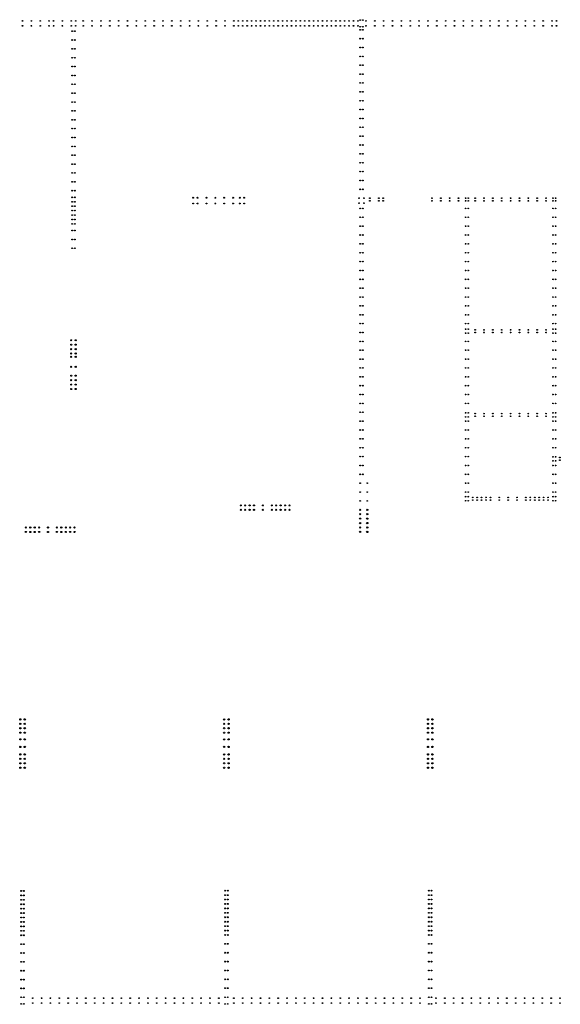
# Model space of a CAD drawing. Header units: millimetres. Extents: x 376598 to 1249954, y -318491 to -22134.
# Tile 442 of 444: x 1208031 to 1220232, y -185822 to -163606. Entities that reach past the tile are written whole.
import ezdxf

# ---------------------------------------------------------------- set-up
doc = ezdxf.new("R2010")
doc.units = ezdxf.units.MM
doc.layers.add('РАЗМЕРЫ', color=1, linetype='Continuous', lineweight=9)

msp = doc.modelspace()

# ---------------------------------------------------------------- linework, layer by layer
at = {"layer": 'РАЗМЕРЫ', "color": 8, "linetype": 'Continuous', "lineweight": 30}
for centre in [(1208094.6, -163634.3, -720), (1208094.9, -163634.1, -720), (1208294.6, -163634.3, -720), (1208294.9, -163634.1, -720), (1208494.6, -163634.3, -720), (1208494.9, -163634.1, -720), (1208694.6, -163634.3, -720), (1208694.9, -163634.1, -720), (1209464.6, -163634.3, -720), (1209464.9, -163634.1, -720), (1209664.6, -163634.3, -720), (1209664.9, -163634.1, -720), (1209864.6, -163634.3, -720), (1209864.9, -163634.1, -720), (1210064.6, -163634.3, -720), (1210064.9, -163634.1, -720), (1210264.6, -163634.3, -720), (1210264.9, -163634.1, -720), (1210464.6, -163634.3, -720), (1210464.9, -163634.1, -720), (1210664.6, -163634.3, -720), (1210664.9, -163634.1, -720), (1210864.6, -163634.3, -720), (1210864.9, -163634.1, -720), (1211064.6, -163634.3, -720), (1211064.9, -163634.1, -720), (1211264.6, -163634.3, -720), (1211264.9, -163634.1, -720), (1211464.6, -163634.3, -720), (1211464.9, -163634.1, -720), (1211664.6, -163634.3, -720), (1211664.9, -163634.1, -720), (1211864.6, -163634.3, -720), (1211864.9, -163634.1, -720), (1212064.6, -163634.3, -720), (1212064.9, -163634.1, -720), (1212264.6, -163634.3, -720), (1212264.9, -163634.1, -720), (1212464.6, -163634.3, -720), (1212464.9, -163634.1, -720), (1212664.6, -163634.3, -720), (1212664.9, -163634.1, -720), (1212864.6, -163634.3, -720), (1212864.9, -163634.1, -720), (1212964.6, -163634.3, -720), (1212964.9, -163634.1, -720), (1213064.6, -163634.3, -720), (1213064.9, -163634.1, -720), (1213164.6, -163634.3, -720), (1213164.9, -163634.1, -720), (1213264.6, -163634.3, -720), (1213264.9, -163634.1, -720), (1213364.6, -163634.3, -720), (1213364.9, -163634.1, -720), (1213464.6, -163634.3, -720), (1213464.9, -163634.1, -720), (1213564.6, -163634.3, -720), (1213564.9, -163634.1, -720), (1213664.6, -163634.3, -720), (1213664.9, -163634.1, -720), (1213764.6, -163634.3, -720), (1213764.9, -163634.1, -720), (1213864.6, -163634.3, -720), (1213864.9, -163634.1, -720), (1213964.6, -163634.3, -720), (1213964.9, -163634.1, -720), (1214064.6, -163634.3, -720), (1214064.9, -163634.1, -720), (1214164.6, -163634.3, -720), (1214164.9, -163634.1, -720), (1214264.6, -163634.3, -720), (1214264.9, -163634.1, -720), (1214364.6, -163634.3, -720), (1214364.9, -163634.1, -720), (1214464.6, -163634.3, -720), (1214464.9, -163634.1, -720), (1214564.6, -163634.3, -720), (1214564.9, -163634.1, -720), (1214664.6, -163634.3, -720), (1214664.9, -163634.1, -720), (1214764.6, -163634.3, -720), (1214764.9, -163634.1, -720), (1214864.6, -163634.3, -720), (1214864.9, -163634.1, -720), (1214964.6, -163634.3, -720), (1214964.9, -163634.1, -720), (1215064.6, -163634.3, -720), (1215064.9, -163634.1, -720), (1215164.6, -163634.3, -720), (1215164.9, -163634.1, -720), (1215264.6, -163634.3, -720), (1215264.9, -163634.1, -720), (1215364.6, -163634.3, -720), (1215364.9, -163634.1, -720), (1215464.6, -163634.3, -720), (1215464.9, -163634.1, -720), (1215564.6, -163634.3, -720), (1215564.9, -163634.1, -720), (1215664.6, -163634.3, -720), (1215664.9, -163634.1, -720), (1208094.9, -163744.4, -720), (1208294.9, -163744.4, -720), (1208494.9, -163744.4, -720), (1208694.9, -163744.4, -720), (1209464.9, -163744.4, -720), (1209664.9, -163744.4, -720), (1209864.9, -163744.4, -720), (1210064.9, -163744.4, -720), (1210264.9, -163744.4, -720), (1210464.9, -163744.4, -720), (1210664.9, -163744.4, -720), (1210864.9, -163744.4, -720), (1211064.9, -163744.4, -720), (1211264.9, -163744.4, -720), (1211464.9, -163744.4, -720), (1211664.9, -163744.4, -720), (1211864.9, -163744.4, -720), (1212064.9, -163744.4, -720), (1212264.9, -163744.4, -720), (1212464.9, -163744.4, -720), (1212664.9, -163744.4, -720), (1212864.9, -163744.4, -720), (1212964.9, -163744.4, -720), (1213064.9, -163744.4, -720), (1213164.9, -163744.4, -720), (1213264.9, -163744.4, -720), (1213364.9, -163744.4, -720), (1213464.9, -163744.4, -720), (1213564.9, -163744.4, -720), (1213664.9, -163744.4, -720), (1213764.9, -163744.4, -720), (1213864.9, -163744.4, -720), (1213964.9, -163744.4, -720), (1214064.9, -163744.4, -720), (1214164.9, -163744.4, -720), (1214264.9, -163744.4, -720), (1214364.9, -163744.4, -720), (1214464.9, -163744.4, -720), (1214564.9, -163744.4, -720), (1214664.9, -163744.4, -720), (1214764.9, -163744.4, -720), (1214864.9, -163744.4, -720), (1214964.9, -163744.4, -720), (1215064.9, -163744.4, -720), (1215164.9, -163744.4, -720), (1215264.9, -163744.4, -720), (1215364.9, -163744.4, -720), (1215464.9, -163744.4, -720), (1215564.9, -163744.4, -720), (1215664.9, -163744.4, -720), (1208324.9, -185684.1, -720), (1208524.9, -185684.1, -720), (1208724.9, -185684.1, -720), (1208924.9, -185684.1, -720), (1209124.9, -185684.1, -720), (1209324.9, -185684.1, -720), (1209524.9, -185684.1, -720), (1209724.9, -185684.1, -720), (1209924.9, -185684.1, -720), (1210124.9, -185684.1, -720), (1210324.9, -185684.1, -720), (1210524.9, -185684.1, -720), (1210724.9, -185684.1, -720), (1210924.9, -185684.1, -720), (1211124.9, -185684.1, -720), (1211324.9, -185684.1, -720), (1211524.9, -185684.1, -720), (1211724.9, -185684.1, -720), (1211924.9, -185684.1, -720), (1212124.9, -185684.1, -720), (1212324.9, -185684.1, -720), (1212524.9, -185684.1, -720), (1212864.9, -185684.1, -720), (1213064.9, -185684.1, -720), (1213264.9, -185684.1, -720), (1213464.9, -185684.1, -720), (1213664.9, -185684.1, -720), (1213864.9, -185684.1, -720), (1214064.9, -185684.1, -720), (1214264.9, -185684.1, -720), (1214464.9, -185684.1, -720), (1214664.9, -185684.1, -720), (1214864.9, -185684.1, -720), (1215064.9, -185684.1, -720), (1215264.9, -185684.1, -720), (1215464.9, -185684.1, -720), (1215664.9, -185684.1, -720), (1215864.9, -185684.1, -720), (1216064.9, -185684.1, -720), (1216264.9, -185684.1, -720), (1216464.9, -185684.1, -720), (1216664.9, -185684.1, -720), (1216864.9, -185684.1, -720), (1217064.9, -185684.1, -720), (1217424.9, -185684.1, -720), (1217624.9, -185684.1, -720), (1217824.9, -185684.1, -720), (1218024.9, -185684.1, -720), (1218224.9, -185684.1, -720), (1218424.9, -185684.1, -720), (1218624.9, -185684.1, -720), (1218824.9, -185684.1, -720), (1219024.9, -185684.1, -720), (1219224.9, -185684.1, -720), (1219424.9, -185684.1, -720), (1219624.9, -185684.1, -720), (1219824.9, -185684.1, -720), (1220024.9, -185684.1, -720), (1220224.9, -185684.1, -720), (1208324.9, -185794.4, -720), (1208524.9, -185794.4, -720), (1208724.9, -185794.4, -720), (1208924.9, -185794.4, -720), (1209124.9, -185794.4, -720), (1209324.9, -185794.4, -720), (1209524.9, -185794.4, -720), (1209724.9, -185794.4, -720), (1209924.9, -185794.4, -720), (1210124.9, -185794.4, -720), (1210324.9, -185794.4, -720), (1210524.9, -185794.4, -720), (1210724.9, -185794.4, -720), (1210924.9, -185794.4, -720), (1211124.9, -185794.4, -720), (1211324.9, -185794.4, -720), (1211524.9, -185794.4, -720), (1211724.9, -185794.4, -720), (1211924.9, -185794.4, -720), (1212124.9, -185794.4, -720), (1212324.9, -185794.4, -720), (1212524.9, -185794.4, -720), (1212864.9, -185794.4, -720), (1213064.9, -185794.4, -720), (1213264.9, -185794.4, -720), (1213464.9, -185794.4, -720), (1213664.9, -185794.4, -720), (1213864.9, -185794.4, -720), (1214064.9, -185794.4, -720), (1214264.9, -185794.4, -720), (1214464.9, -185794.4, -720), (1214664.9, -185794.4, -720), (1214864.9, -185794.4, -720), (1215064.9, -185794.4, -720), (1215264.9, -185794.4, -720), (1215464.9, -185794.4, -720), (1215664.9, -185794.4, -720), (1215864.9, -185794.4, -720), (1216064.9, -185794.4, -720), (1216264.9, -185794.4, -720), (1216464.9, -185794.4, -720), (1216664.9, -185794.4, -720), (1216864.9, -185794.4, -720), (1217064.9, -185794.4, -720), (1217424.9, -185794.4, -720), (1217624.9, -185794.4, -720), (1217824.9, -185794.4, -720), (1218024.9, -185794.4, -720), (1218224.9, -185794.4, -720), (1218424.9, -185794.4, -720), (1218624.9, -185794.4, -720), (1218824.9, -185794.4, -720), (1219024.9, -185794.4, -720), (1219224.9, -185794.4, -720), (1219424.9, -185794.4, -720), (1219624.9, -185794.4, -720), (1219824.9, -185794.4, -720), (1220024.9, -185794.4, -720), (1220224.9, -185794.4, -720)]:
    msp.add_circle(centre, 7, dxfattribs=at)
at = {"layer": 'РАЗМЕРЫ', "color": 6, "linetype": 'Continuous', "lineweight": 30}
for centre, radius in [((1208795, -163634.3), 7), ((1208795.3, -163634.1), 7), ((1208994.5, -163633.8), 7), ((1208994.8, -163634.1), 7), ((1209194.5, -163633.8), 7), ((1209194.8, -163634.1), 7), ((1209294.8, -163634.1), 7), ((1209295, -163634.3), 7), ((1219644.8, -163634.3), 7), ((1219645.1, -163634.1), 7), ((1219844.8, -163634.3), 7), ((1219845.1, -163634.1), 7), ((1220044.8, -163634.3), 7), ((1220045.1, -163634.1), 7), ((1220144.8, -163634.3), 7), ((1220145.1, -163634.1), 7), ((1208795.3, -163744.4), 7), ((1208994.5, -163744.2), 7), ((1209194.5, -163744.2), 7), ((1209294.8, -163744.4), 7), ((1219645.1, -163744.4), 7), ((1219845.1, -163744.4), 7), ((1220045.1, -163744.4), 7), ((1220145.1, -163744.4), 7), ((1211946.5, -167624.4), 10), ((1212046.5, -167624.4), 10), ((1212246.5, -167624.4), 10), ((1212446.5, -167624.4), 10), ((1212646.5, -167624.4), 10), ((1212846.5, -167624.4), 10), ((1212996.5, -167624.4), 10), ((1213096.5, -167624.4), 10), ((1211946.5, -167754.4), 10), ((1212046.5, -167754.4), 10), ((1212246.5, -167754.4), 10), ((1212446.5, -167754.4), 10), ((1212646.5, -167754.4), 10), ((1212846.5, -167754.4), 10), ((1212996.5, -167754.4), 10), ((1213096.5, -167754.4), 10), ((1208065, -183264.4), 10), ((1208125.3, -183264.4), 10), ((1212665, -183258.7), 10), ((1212725.3, -183258.7), 10), ((1217265, -183258.7), 10), ((1217325.3, -183258.7), 10), ((1208065, -183364.4), 10), ((1208065, -183464.4), 10), ((1208125.3, -183364.4), 10), ((1208125.3, -183464.4), 10), ((1212665, -183358.7), 10), ((1212665, -183458.7), 10), ((1212725.3, -183358.7), 10), ((1212725.3, -183458.7), 10), ((1217265, -183358.7), 10), ((1217265, -183458.7), 10), ((1217325.3, -183358.7), 10), ((1217325.3, -183458.7), 10), ((1208065, -183564.4), 10), ((1208065, -183664.4), 10), ((1208125.3, -183564.4), 10), ((1208125.3, -183664.4), 10), ((1212665, -183558.7), 10), ((1212665, -183658.7), 10), ((1212725.3, -183558.7), 10), ((1212725.3, -183658.7), 10), ((1217265, -183558.7), 10), ((1217265, -183658.7), 10), ((1217325.3, -183558.7), 10), ((1217325.3, -183658.7), 10), ((1208065, -183764.4), 10), ((1208065, -183864.4), 10), ((1208125.3, -183764.4), 10), ((1208125.3, -183864.4), 10), ((1212665, -183758.7), 10), ((1212665, -183858.7), 10), ((1212725.3, -183758.7), 10), ((1212725.3, -183858.7), 10), ((1217265, -183758.7), 10), ((1217265, -183858.7), 10), ((1217325.3, -183758.7), 10), ((1217325.3, -183858.7), 10), ((1208065, -183964.4), 10), ((1208065, -184064.4), 10), ((1208065, -184164.4), 10), ((1208125.3, -183964.4), 10), ((1208125.3, -184064.4), 10), ((1208125.3, -184164.4), 10), ((1212665, -183958.7), 10), ((1212665, -184058.7), 10), ((1212665, -184158.7), 10), ((1212725.3, -183958.7), 10), ((1212725.3, -184058.7), 10), ((1212725.3, -184158.7), 10), ((1217265, -183958.7), 10), ((1217265, -184058.7), 10), ((1217265, -184158.7), 10), ((1217325.3, -183958.7), 10), ((1217325.3, -184058.7), 10), ((1217325.3, -184158.7), 10), ((1208065, -184264.4), 10), ((1208125.3, -184264.4), 10), ((1212665, -184258.7), 10), ((1212725.3, -184258.7), 10), ((1217265, -184258.7), 10), ((1217325.3, -184258.7), 10), ((1208065, -184464.4), 10), ((1208125.3, -184464.4), 10), ((1212665, -184458.7), 10), ((1212725.3, -184458.7), 10), ((1217265, -184458.7), 10), ((1217325.3, -184458.7), 10), ((1208065, -184664.4), 10), ((1208125.3, -184664.4), 10), ((1212665, -184658.7), 10), ((1212725.3, -184658.7), 10), ((1217265, -184658.7), 10), ((1217325.3, -184658.7), 10), ((1208065, -184864.4), 10), ((1208065, -185064.4), 10), ((1208125.3, -184864.4), 10), ((1208125.3, -185064.4), 10), ((1212665, -184858.7), 10), ((1212665, -185058.7), 10), ((1212725.3, -184858.7), 10), ((1212725.3, -185058.7), 10), ((1217265, -184858.7), 10), ((1217265, -185058.7), 10), ((1217325.3, -184858.7), 10), ((1217325.3, -185058.7), 10), ((1208065, -185264.4), 10), ((1208125.3, -185264.4), 10), ((1212665, -185258.7), 10), ((1212725.3, -185258.7), 10), ((1217265, -185258.7), 10), ((1217325.3, -185258.7), 10), ((1208065, -185464.4), 10), ((1208125.3, -185464.4), 10), ((1212665, -185458.7), 10), ((1212725.3, -185458.7), 10), ((1217265, -185458.7), 10), ((1217325.3, -185458.7), 10), ((1208064.9, -185664.4, -360), 8), ((1208125.2, -185664.4, -360), 8), ((1212664.9, -185664.4, -360), 8), ((1212725.2, -185664.4, -360), 8), ((1217264.9, -185664.4, -360), 8), ((1217325.2, -185664.4, -360), 8), ((1208064.9, -185814.4, -360), 8), ((1208125.2, -185814.4, -360), 8), ((1212664.9, -185814.4, -360), 8), ((1212725.2, -185814.4, -360), 8), ((1217264.9, -185814.4, -360), 8), ((1217325.2, -185814.4, -360), 8)]:
    msp.add_circle(centre, radius, dxfattribs=at)
at = {"layer": 'РАЗМЕРЫ', "color": 4, "linetype": 'Continuous', "lineweight": 30}
for centre, radius in [((1215714.9, -163614.4, -360), 8), ((1215775.2, -163614.4, -360), 8), ((1215844.6, -163634.3, -720), 7), ((1215844.9, -163634.1, -720), 7), ((1216044.6, -163634.3, -720), 7), ((1216044.9, -163634.1, -720), 7), ((1216244.6, -163634.3, -720), 7), ((1216244.9, -163634.1, -720), 7), ((1216444.6, -163634.3, -720), 7), ((1216444.9, -163634.1, -720), 7), ((1216644.6, -163634.3, -720), 7), ((1216644.9, -163634.1, -720), 7), ((1216844.6, -163634.3, -720), 7), ((1216844.9, -163634.1, -720), 7), ((1217044.6, -163634.3, -720), 7), ((1217044.9, -163634.1, -720), 7), ((1217244.6, -163634.3, -720), 7), ((1217244.9, -163634.1, -720), 7), ((1217444.6, -163634.3, -720), 7), ((1217444.9, -163634.1, -720), 7), ((1217644.6, -163634.3, -720), 7), ((1217644.9, -163634.1, -720), 7), ((1217844.6, -163634.3, -720), 7), ((1217844.9, -163634.1, -720), 7), ((1218044.6, -163634.3, -720), 7), ((1218044.9, -163634.1, -720), 7), ((1218244.6, -163634.3, -720), 7), ((1218244.9, -163634.1, -720), 7), ((1218444.6, -163634.3, -720), 7), ((1218444.9, -163634.1, -720), 7), ((1218644.6, -163634.3, -720), 7), ((1218644.9, -163634.1, -720), 7), ((1218844.6, -163634.3, -720), 7), ((1218844.9, -163634.1, -720), 7), ((1219044.6, -163634.3, -720), 7), ((1219044.9, -163634.1, -720), 7), ((1219244.6, -163634.3, -720), 7), ((1219244.9, -163634.1, -720), 7), ((1219444.6, -163634.3, -720), 7), ((1219444.9, -163634.1, -720), 7), ((1209215, -163864.4, -360), 8), ((1209275.4, -163864.4, -360), 8), ((1215714.8, -163834.1, 160), 8), ((1215714.9, -163764.4, -360), 8), ((1215775.2, -163764.4, -360), 8), ((1215775.2, -163834.1, 160), 8), ((1215844.9, -163744.4, -720), 7), ((1216044.9, -163744.4, -720), 7), ((1216244.9, -163744.4, -720), 7), ((1216444.9, -163744.4, -720), 7), ((1216644.9, -163744.4, -720), 7), ((1216844.9, -163744.4, -720), 7), ((1217044.9, -163744.4, -720), 7), ((1217244.9, -163744.4, -720), 7), ((1217444.9, -163744.4, -720), 7), ((1217644.9, -163744.4, -720), 7), ((1217844.9, -163744.4, -720), 7), ((1218044.9, -163744.4, -720), 7), ((1218244.9, -163744.4, -720), 7), ((1218444.9, -163744.4, -720), 7), ((1218644.9, -163744.4, -720), 7), ((1218844.9, -163744.4, -720), 7), ((1219044.9, -163744.4, -720), 7), ((1219244.9, -163744.4, -720), 7), ((1219444.9, -163744.4, -720), 7), ((1209215, -164064.4, -360), 8), ((1209275.4, -164064.4, -360), 8), ((1215714.8, -164034.1, 160), 8), ((1215775.2, -164034.1, 160), 8), ((1209215.1, -164264.4, -360), 8), ((1209275.5, -164264.4, -360), 8), ((1215714.8, -164234.1, 160), 8), ((1215775.2, -164234.1, 160), 8), ((1209215.1, -164464.4, -360), 8), ((1209275.5, -164464.4, -360), 8), ((1215714.8, -164434.1, 160), 8), ((1215775.2, -164434.1, 160), 8), ((1209215.1, -164664.4, -360), 8), ((1209275.5, -164664.4, -360), 8), ((1215714.8, -164634.1, 160), 8), ((1215714.8, -164834.1, 160), 8), ((1215775.2, -164634.1, 160), 8), ((1215775.2, -164834.1, 160), 8), ((1209215.1, -164864.4, -360), 8), ((1209215.1, -165064.4, -360), 8), ((1209275.5, -164864.4, -360), 8), ((1209275.5, -165064.4, -360), 8), ((1215714.8, -165034.1, 160), 8), ((1215775.2, -165034.1, 160), 8), ((1209215.1, -165264.4, -360), 8), ((1209275.5, -165264.4, -360), 8), ((1215714.8, -165234.1, 160), 8), ((1215775.2, -165234.1, 160), 8), ((1209215.1, -165464.4, -360), 8), ((1209275.5, -165464.4, -360), 8), ((1215714.8, -165434.1, 160), 8), ((1215775.2, -165434.1, 160), 8), ((1209215.1, -165664.4, -360), 8), ((1209275.5, -165664.4, -360), 8), ((1215714.8, -165634.1, 160), 8), ((1215775.2, -165634.1, 160), 8), ((1209215.1, -165864.4, -360), 8), ((1209275.5, -165864.4, -360), 8), ((1215714.8, -165834.1, 160), 8), ((1215775.2, -165834.1, 160), 8), ((1209215.1, -166064.4, -360), 8), ((1209275.5, -166064.4, -360), 8), ((1215714.8, -166034.1, 160), 8), ((1215775.2, -166034.1, 160), 8), ((1209215.1, -166264.4, -360), 8), ((1209275.5, -166264.4, -360), 8), ((1215714.8, -166234.1, 160), 8), ((1215775.2, -166234.1, 160), 8), ((1209215.1, -166464.4, -360), 8), ((1209275.5, -166464.4, -360), 8), ((1215714.8, -166434.1, 160), 8), ((1215775.2, -166434.1, 160), 8), ((1209215.1, -166664.4, -360), 8), ((1209275.5, -166664.4, -360), 8), ((1215714.8, -166634.1, 160), 8), ((1215714.8, -166834.1, 160), 8), ((1215775.2, -166634.1, 160), 8), ((1215775.2, -166834.1, 160), 8), ((1209215.1, -166864.4, -360), 8), ((1209215.1, -167064.4, -360), 8), ((1209275.5, -166864.4, -360), 8), ((1209275.5, -167064.4, -360), 8), ((1215714.8, -167034.1, 160), 8), ((1215775.2, -167034.1, 160), 8), ((1209215.1, -167264.4, -360), 8), ((1209275.5, -167264.4, -360), 8), ((1215714.8, -167234.1, 160), 8), ((1215775.2, -167234.1, 160), 8), ((1209215.1, -167464.4, -360), 8), ((1209275.5, -167464.4, -360), 8), ((1215714.8, -167434.1, 160), 8), ((1215775.2, -167434.1, 160), 8), ((1209214.8, -167614.4, -360), 8), ((1209214.8, -167714.4, -360), 8), ((1209275.2, -167614.4, -360), 8), ((1209275.2, -167714.4, -360), 8), ((1215689.8, -167634.1, 160), 8), ((1215800.2, -167634.1, 160), 8), ((1215935, -167634.1, -200), 8), ((1215935, -167694.4, -200), 8), ((1216135, -167634.1, -200), 8), ((1216135, -167694.4, -200), 8), ((1216235, -167634.1, -200), 8), ((1216235, -167694.4, -200), 8), ((1217335, -167634.1, -200), 8), ((1217335, -167694.4, -200), 8), ((1217535, -167634.1, -200), 8), ((1217535, -167694.4, -200), 8), ((1217735, -167634.1, -200), 8), ((1217735, -167694.4, -200), 8), ((1217935, -167634.1, -200), 8), ((1217935, -167694.4, -200), 8), ((1218095, -167634.1, -200), 8), ((1218095, -167694.4, -200), 8), ((1218155.3, -167634.1, -200), 8), ((1218155.3, -167694.4, -200), 8), ((1218310, -167634.1, -200), 8), ((1218310, -167694.4, -200), 8), ((1218510, -167634.1, -200), 8), ((1218510, -167694.4, -200), 8), ((1218710, -167634.1, -200), 8), ((1218710, -167694.4, -200), 8), ((1218910, -167634.1, -200), 8), ((1218910, -167694.4, -200), 8), ((1219110, -167634.1, -200), 8), ((1219110, -167694.4, -200), 8), ((1219310, -167634.1, -200), 8), ((1219310, -167694.4, -200), 8), ((1219510, -167634.1, -200), 8), ((1219510, -167694.4, -200), 8), ((1219710, -167634.1, -200), 8), ((1219710, -167694.4, -200), 8), ((1219910, -167634.1, -200), 8), ((1219910, -167694.4, -200), 8), ((1220065, -167634.1, -200), 8), ((1220065, -167694.4, -200), 8), ((1220125.3, -167634.1, -200), 8), ((1220125.3, -167694.4, -200), 8), ((1209214.8, -167814.4, -360), 8), ((1209214.8, -167914.4, -360), 8), ((1209275.2, -167814.4, -360), 8), ((1209275.2, -167914.4, -360), 8), ((1215689.8, -167744.4, 160), 8), ((1215714.8, -167864.4, 160), 8), ((1215775.2, -167864.4, 160), 8), ((1215800.2, -167744.4, 160), 8), ((1218095, -167864.4, -200), 8), ((1218155.3, -167864.4, -200), 8), ((1220065, -167864.4, -200), 8), ((1220125.3, -167864.4, -200), 8), ((1209214.8, -168014.4, -360), 8), ((1209214.8, -168114.4, -360), 8), ((1209275.2, -168014.4, -360), 8), ((1209275.2, -168114.4, -360), 8), ((1215714.8, -168064.4, 160), 8), ((1215775.2, -168064.4, 160), 8), ((1218095, -168064.4, -200), 8), ((1218155.3, -168064.4, -200), 8), ((1220065, -168064.4, -200), 8), ((1220125.3, -168064.4, -200), 8), ((1209214.8, -168214.4, -360), 8), ((1209214.8, -168364.4, -360), 8), ((1209275.2, -168214.4, -360), 8), ((1209275.2, -168364.4, -360), 8), ((1215714.8, -168264.4, 160), 8), ((1215775.2, -168264.4, 160), 8), ((1218095, -168264.4, -200), 8), ((1218155.3, -168264.4, -200), 8), ((1220065, -168264.4, -200), 8), ((1220125.3, -168264.4, -200), 8), ((1209214.8, -168564.4, -360), 8), ((1209275.2, -168564.4, -360), 8), ((1215714.8, -168464.4, 160), 8), ((1215775.2, -168464.4, 160), 8), ((1218095, -168464.4, -200), 8), ((1218155.3, -168464.4, -200), 8), ((1220065, -168464.4, -200), 8), ((1220125.3, -168464.4, -200), 8), ((1209214.8, -168764.4, -360), 8), ((1209275.2, -168764.4, -360), 8), ((1215714.8, -168664.4, 160), 8), ((1215775.2, -168664.4, 160), 8), ((1218095, -168664.4, -200), 8), ((1218155.3, -168664.4, -200), 8), ((1220065, -168664.4, -200), 8), ((1220125.3, -168664.4, -200), 8), ((1215714.8, -168864.4, 160), 8), ((1215714.8, -169064.4, 160), 8), ((1215775.2, -168864.4, 160), 8), ((1215775.2, -169064.4, 160), 8), ((1218095, -168864.4, -200), 8), ((1218095, -169064.4, -200), 8), ((1218155.3, -168864.4, -200), 8), ((1218155.3, -169064.4, -200), 8), ((1220065, -168864.4, -200), 8), ((1220065, -169064.4, -200), 8), ((1220125.3, -168864.4, -200), 8), ((1220125.3, -169064.4, -200), 8), ((1215714.8, -169264.4, 160), 8), ((1215775.2, -169264.4, 160), 8), ((1218095, -169264.4, -200), 8), ((1218155.3, -169264.4, -200), 8), ((1220065, -169264.4, -200), 8), ((1220125.3, -169264.4, -200), 8), ((1215714.8, -169464.4, 160), 8), ((1215775.2, -169464.4, 160), 8), ((1218095, -169464.4, -200), 8), ((1218155.3, -169464.4, -200), 8), ((1220065, -169464.4, -200), 8), ((1220125.3, -169464.4, -200), 8), ((1215714.8, -169664.4, 160), 8), ((1215775.2, -169664.4, 160), 8), ((1218095, -169664.4, -200), 8), ((1218155.3, -169664.4, -200), 8), ((1220065, -169664.4, -200), 8), ((1220125.3, -169664.4, -200), 8), ((1215714.8, -169864.4, 160), 8), ((1215775.2, -169864.4, 160), 8), ((1218095, -169864.4, -200), 8), ((1218155.3, -169864.4, -200), 8), ((1220065, -169864.4, -200), 8), ((1220125.3, -169864.4, -200), 8), ((1215714.8, -170064.4, 160), 8), ((1215775.2, -170064.4, 160), 8), ((1218095, -170064.4, -200), 8), ((1218155.3, -170064.4, -200), 8), ((1220065, -170064.4, -200), 8), ((1220125.3, -170064.4, -200), 8), ((1215714.8, -170264.4, 160), 8), ((1215775.2, -170264.4, 160), 8), ((1218095, -170264.4, -200), 8), ((1218155.3, -170264.4, -200), 8), ((1220065, -170264.4, -200), 8), ((1220125.3, -170264.4, -200), 8), ((1215714.8, -170464.4, 160), 8), ((1215775.2, -170464.4, 160), 8), ((1218094.6, -170588.1, -200), 8), ((1218095, -170464.4, -200), 8), ((1218155, -170588.1, -200), 8), ((1218155.3, -170464.4, -200), 8), ((1218310, -170604.1, -200), 8), ((1218510, -170604.1, -200), 8), ((1218710, -170604.1, -200), 8), ((1218910, -170604.1, -200), 8), ((1219110, -170604.1, -200), 8), ((1219310, -170604.1, -200), 8), ((1219510, -170604.1, -200), 8), ((1219710, -170604.1, -200), 8), ((1219910, -170604.1, -200), 8), ((1220065, -170464.4, -200), 8), ((1220065, -170588.1, -200), 8), ((1220125.3, -170464.4, -200), 8), ((1220125.3, -170588.1, -200), 8), ((1215714.8, -170664.4, 160), 8), ((1215775.2, -170664.4, 160), 8), ((1218094.6, -170680.4, -200), 8), ((1218155, -170680.4, -200), 8), ((1218310, -170664.4, -200), 8), ((1218510, -170664.4, -200), 8), ((1218710, -170664.4, -200), 8), ((1218910, -170664.4, -200), 8), ((1219110, -170664.4, -200), 8), ((1219310, -170664.4, -200), 8), ((1219510, -170664.4, -200), 8), ((1219710, -170664.4, -200), 8), ((1219910, -170664.4, -200), 8), ((1220065, -170680.4, -200), 8), ((1220125.3, -170680.4, -200), 8), ((1215714.8, -170864.4, 160), 8), ((1215714.8, -171064.4, 160), 8), ((1215775.2, -170864.4, 160), 8), ((1215775.2, -171064.4, 160), 8), ((1218095, -170864.4, -200), 8), ((1218095, -171064.4, -200), 8), ((1218155.3, -170864.4, -200), 8), ((1218155.3, -171064.4, -200), 8), ((1220065, -170864.4, -200), 8), ((1220065, -171064.4, -200), 8), ((1220125.3, -170864.4, -200), 8), ((1220125.3, -171064.4, -200), 8), ((1215714.8, -171264.4, 160), 8), ((1215775.2, -171264.4, 160), 8), ((1218095, -171264.4, -200), 8), ((1218155.3, -171264.4, -200), 8), ((1220065, -171264.4, -200), 8), ((1220125.3, -171264.4, -200), 8), ((1215714.8, -171464.4, 160), 8), ((1215775.2, -171464.4, 160), 8), ((1218095, -171464.4, -200), 8), ((1218155.3, -171464.4, -200), 8), ((1220065, -171464.4, -200), 8), ((1220125.3, -171464.4, -200), 8), ((1215714.8, -171664.4, 160), 8), ((1215775.2, -171664.4, 160), 8), ((1218095, -171664.4, -200), 8), ((1218155.3, -171664.4, -200), 8), ((1220065, -171664.4, -200), 8), ((1220125.3, -171664.4, -200), 8), ((1215714.8, -171864.4, 160), 8), ((1215775.2, -171864.4, 160), 8), ((1218095, -171864.4, -200), 8), ((1218155.3, -171864.4, -200), 8), ((1220065, -171864.4, -200), 8), ((1220125.3, -171864.4, -200), 8), ((1215714.8, -172064.4, 160), 8), ((1215775.2, -172064.4, 160), 8), ((1218095, -172064.4, -200), 8), ((1218155.3, -172064.4, -200), 8), ((1220065, -172064.4, -200), 8), ((1220125.3, -172064.4, -200), 8), ((1215714.8, -172264.4, 160), 8), ((1215775.2, -172264.4, 160), 8), ((1218095, -172264.4, -200), 8), ((1218155.3, -172264.4, -200), 8), ((1220065, -172264.4, -200), 8), ((1220125.3, -172264.4, -200), 8), ((1215714.8, -172464.4, 160), 8), ((1215775.2, -172464.4, 160), 8), ((1218094.6, -172478.1, -200), 8), ((1218094.6, -172570.4, -200), 8), ((1218155, -172478.1, -200), 8), ((1218155, -172570.4, -200), 8), ((1218310, -172494.1, -200), 8), ((1218310, -172554.4, -200), 8), ((1218510, -172494.1, -200), 8), ((1218510, -172554.4, -200), 8), ((1218710, -172494.1, -200), 8), ((1218710, -172554.4, -200), 8), ((1218910, -172494.1, -200), 8), ((1218910, -172554.4, -200), 8), ((1219110, -172494.1, -200), 8), ((1219110, -172554.4, -200), 8), ((1219310, -172494.1, -200), 8), ((1219310, -172554.4, -200), 8), ((1219510, -172494.1, -200), 8), ((1219510, -172554.4, -200), 8), ((1219710, -172494.1, -200), 8), ((1219710, -172554.4, -200), 8), ((1219910, -172494.1, -200), 8), ((1219910, -172554.4, -200), 8), ((1220065, -172478.1, -200), 8), ((1220065, -172570.4, -200), 8), ((1220125.3, -172478.1, -200), 8), ((1220125.3, -172570.4, -200), 8), ((1215714.8, -172664.4, 160), 8), ((1215775.2, -172664.4, 160), 8), ((1218095, -172664.4, -200), 8), ((1218155.3, -172664.4, -200), 8), ((1220065, -172664.4, -200), 8), ((1220125.3, -172664.4, -200), 8), ((1215714.8, -172864.4, 160), 8), ((1215714.8, -173064.4, 160), 8), ((1215775.2, -172864.4, 160), 8), ((1215775.2, -173064.4, 160), 8), ((1218095, -172864.4, -200), 8), ((1218095, -173064.4, -200), 8), ((1218155.3, -172864.4, -200), 8), ((1218155.3, -173064.4, -200), 8), ((1220065, -172864.4, -200), 8), ((1220065, -173064.4, -200), 8), ((1220125.3, -172864.4, -200), 8), ((1220125.3, -173064.4, -200), 8), ((1215714.8, -173264.4, 160), 8), ((1215775.2, -173264.4, 160), 8), ((1218095, -173264.4, -200), 8), ((1218155.3, -173264.4, -200), 8), ((1220065, -173264.4, -200), 8), ((1220125.3, -173264.4, -200), 8), ((1215714.8, -173464.4, 160), 8), ((1215775.2, -173464.4, 160), 8), ((1218095, -173464.4, -200), 8), ((1218155.3, -173464.4, -200), 8), ((1220065, -173468.1, -400), 8), ((1220125.3, -173468.1, -400), 8), ((1220220, -173484.1, -400), 8), ((1215714.8, -173664.4, 160), 8), ((1215775.2, -173664.4, 160), 8), ((1218095, -173664.4, -200), 8), ((1218155.3, -173664.4, -200), 8), ((1220065, -173560.4, -400), 8), ((1220065, -173664.4, -200), 8), ((1220125.3, -173560.4, -400), 8), ((1220125.3, -173664.4, -200), 8), ((1220220, -173544.4, -400), 8), ((1215714.8, -173864.4, 160), 8), ((1215775.2, -173864.4, 160), 8), ((1218095, -173864.4, -200), 8), ((1218155.3, -173864.4, -200), 8), ((1220065, -173864.4, -200), 8), ((1220125.3, -173864.4, -200), 8), ((1215714.8, -174064.4, 160), 8), ((1215875.2, -174064.4, 160), 8), ((1218095, -174064.4, -200), 8), ((1218155.3, -174064.4, -200), 8), ((1220065, -174064.4, -200), 8), ((1220125.3, -174064.4, -200), 8), ((1215714.8, -174264.4, 160), 8), ((1215875.2, -174264.4, 160), 8), ((1218094.6, -174368.1, -200), 8), ((1218095, -174264.4, -200), 8), ((1218155, -174368.1, -200), 8), ((1218155.3, -174264.4, -200), 8), ((1218255, -174384.1, -200), 8), ((1218355, -174384.1, -200), 8), ((1218455, -174384.1, -200), 8), ((1218555, -174384.1, -200), 8), ((1218655, -174384.1, -200), 8), ((1218855, -174384.1, -200), 8), ((1219055, -174384.1, -200), 8), ((1219255, -174384.1, -200), 8), ((1219455, -174384.1, -200), 8), ((1219555, -174384.1, -200), 8), ((1219655, -174384.1, -200), 8), ((1219755, -174384.1, -200), 8), ((1219855, -174384.1, -200), 8), ((1219955, -174384.1, -200), 8), ((1220065, -174264.4, -200), 8), ((1220065, -174368.1, -200), 8), ((1220125.3, -174264.4, -200), 8), ((1220125.3, -174368.1, -200), 8), ((1215714.8, -174464.4, 160), 8), ((1215875.2, -174464.4, 160), 8), ((1218094.6, -174460.4, -200), 8), ((1218155, -174460.4, -200), 8), ((1218255, -174444.4, -200), 8), ((1218355, -174444.4, -200), 8), ((1218455, -174444.4, -200), 8), ((1218555, -174444.4, -200), 8), ((1218655, -174444.4, -200), 8), ((1218855, -174444.4, -200), 8), ((1219055, -174444.4, -200), 8), ((1219255, -174444.4, -200), 8), ((1219455, -174444.4, -200), 8), ((1219555, -174444.4, -200), 8), ((1219655, -174444.4, -200), 8), ((1219755, -174444.4, -200), 8), ((1219855, -174444.4, -200), 8), ((1219955, -174444.4, -200), 8), ((1220065, -174460.4, -200), 8), ((1220125.3, -174460.4, -200), 8)]:
    msp.add_circle(centre, radius, dxfattribs=at)
at = {"layer": 'РАЗМЕРЫ', "color": 1, "linetype": 'Continuous', "lineweight": 30}
for centre in [(1209195.1, -170839.4), (1209295.5, -170839.4), (1209195.1, -170939.4), (1209195.1, -171039.4), (1209295.5, -170939.4), (1209295.5, -171039.4), (1209195.1, -171139.4), (1209195.1, -171214.4), (1209295.5, -171139.4), (1209295.5, -171214.4), (1209195.1, -171439.4), (1209295.5, -171439.4), (1209195.1, -171639.4), (1209195.1, -171739.4), (1209295.5, -171639.4), (1209295.5, -171739.4), (1209195.1, -171839.4), (1209195.1, -171939.4), (1209295.5, -171839.4), (1209295.5, -171939.4), (1213020.1, -174566.1, -360), (1213120.1, -174566.1, -360), (1213220.1, -174566.1, -360), (1213320.1, -174566.1, -360), (1213520.1, -174566.1, -360), (1213720.1, -174566.1, -360), (1213820.1, -174566.1, -360), (1213920.1, -174566.1, -360), (1214020.1, -174566.1, -360), (1214120.1, -174566.1, -360), (1213020.1, -174666.5, -360), (1213120.1, -174666.5, -360), (1213220.1, -174666.5, -360), (1213320.1, -174666.5, -360), (1213520.1, -174666.5, -360), (1213720.1, -174666.5, -360), (1213820.1, -174666.5, -360), (1213920.1, -174666.5, -360), (1214020.1, -174666.5, -360), (1214120.1, -174666.5, -360), (1208170, -175064.4), (1208270, -175064.4), (1208370, -175064.4), (1208470, -175064.4), (1208670, -175064.4), (1208870, -175064.4), (1208970, -175064.4), (1209070, -175064.4), (1209170, -175064.4), (1209270, -175064.4), (1208170, -175164.8), (1208270, -175164.8), (1208370, -175164.8), (1208470, -175164.8), (1208670, -175164.8), (1208870, -175164.8), (1208970, -175164.8), (1209070, -175164.8), (1209170, -175164.8), (1209270, -175164.8)]:
    msp.add_circle(centre, 12.5, dxfattribs=at)
at = {"layer": 'РАЗМЕРЫ', "color": 5, "linetype": 'Continuous', "lineweight": 30}
for centre in [(1215714.8, -174664.4, -200), (1215714.8, -174764.4, -200), (1215875.2, -174664.4, -200), (1215875.2, -174764.4, -200), (1215714.8, -174864.4, -200), (1215714.8, -174964.4, -200), (1215714.8, -175064.4, -200), (1215875.2, -174864.4, -200), (1215875.2, -174964.4, -200), (1215875.2, -175064.4, -200), (1215714.8, -175164.4, -200), (1215875.2, -175164.4, -200), (1208045, -179394.4, -720), (1208045, -179494.4, -720), (1208145.3, -179394.4, -720), (1208145.3, -179494.4, -720), (1212645, -179394.4, -720), (1212645, -179494.4, -720), (1212745.3, -179394.4, -720), (1212745.3, -179494.4, -720), (1217245, -179394.4, -720), (1217245, -179494.4, -720), (1217345.3, -179394.4, -720), (1217345.3, -179494.4, -720), (1208045, -179594.4, -720), (1208045, -179694.4, -720), (1208145.3, -179594.4, -720), (1208145.3, -179694.4, -720), (1212645, -179594.4, -720), (1212645, -179694.4, -720), (1212745.3, -179594.4, -720), (1212745.3, -179694.4, -720), (1217245, -179594.4, -720), (1217245, -179694.4, -720), (1217345.3, -179594.4, -720), (1217345.3, -179694.4, -720), (1208045, -179844.4, -720), (1208145.3, -179844.4, -720), (1212645, -179844.4, -720), (1212745.3, -179844.4, -720), (1217245, -179844.4, -720), (1217345.3, -179844.4, -720), (1208045, -180014.4, -720), (1208045, -180184.4, -720), (1208145.3, -180014.4, -720), (1208145.3, -180184.4, -720), (1212645, -180014.4, -720), (1212645, -180184.4, -720), (1212745.3, -180014.4, -720), (1212745.3, -180184.4, -720), (1217245, -180014.4, -720), (1217245, -180184.4, -720), (1217345.3, -180014.4, -720), (1217345.3, -180184.4, -720), (1208045, -180284.4, -720), (1208045, -180384.4, -720), (1208145.3, -180284.4, -720), (1208145.3, -180384.4, -720), (1212645, -180284.4, -720), (1212645, -180384.4, -720), (1212745.3, -180284.4, -720), (1212745.3, -180384.4, -720), (1217245, -180284.4, -720), (1217245, -180384.4, -720), (1217345.3, -180284.4, -720), (1217345.3, -180384.4, -720), (1208045, -180484.4, -720), (1208145.3, -180484.4, -720), (1212645, -180484.4, -720), (1212745.3, -180484.4, -720), (1217245, -180484.4, -720), (1217345.3, -180484.4, -720)]:
    msp.add_circle(centre, 14, dxfattribs=at)

doc.saveas('drawing.dxf')
